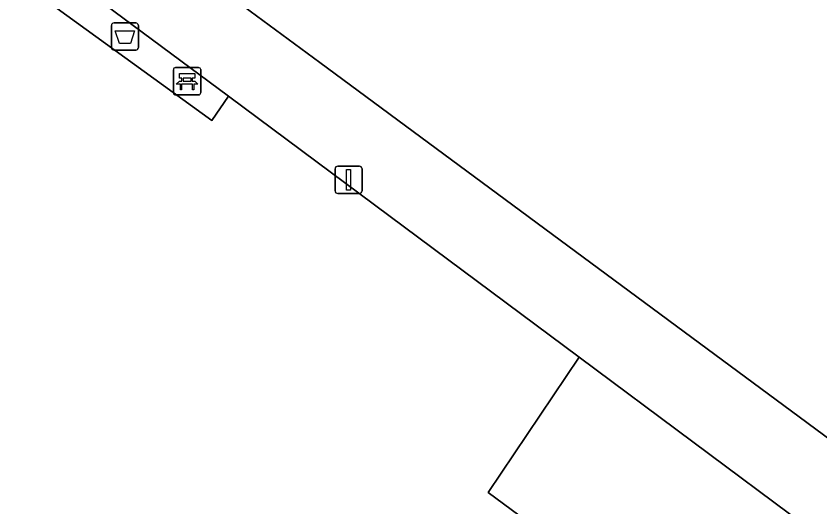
# Model space of a CAD drawing. Extents: x 160023 to 161302, y 384750 to 385707.
# Drawn here: x 160465.95 to 160495.39, y 385250.71 to 385268.68 of the extents above; entities that cross this region are included whole.
import ezdxf

# ---------------------------------------------------------------- set-up
doc = ezdxf.new("R2010")
doc.units = 0
for name, color, linetype in [('IMGEO_Afvalbak', 7, 'Continuous'), ('IMGEO_Bank', 7, 'Continuous'), ('IMGEO_Grasland_overig', 7, 'Continuous'), ('IMGEO_Groenvoorziening', 7, 'Continuous'), ('IMGEO_Lichtmast', 7, 'Continuous'), ('IMGEO_Voetpad_open', 7, 'Continuous')]:
    doc.layers.add(name, color=color, linetype=linetype)

msp = doc.modelspace()

# ---------------------------------------------------------------- linework, layer by layer
at = {"layer": 'IMGEO_Afvalbak'}
for p, q in [((160469.545, 385268.436), (160470.335, 385268.436)), ((160470.335, 385268.436), (160469.545, 385268.436)), ((160469.445, 385267.536), (160469.445, 385268.336)), ((160469.445, 385268.336), (160469.445, 385267.536)), ((160470.435, 385268.336), (160470.435, 385267.536)), ((160470.435, 385267.536), (160470.435, 385268.336)), ((160470.335, 385267.436), (160469.545, 385267.436)), ((160469.545, 385267.436), (160470.335, 385267.436))]:
    msp.add_line(p, q, dxfattribs=at)
msp.add_lwpolyline([(160469.588, 385268.15), (160470.292, 385268.15), (160470.143, 385267.68), (160469.737, 385267.68), (160469.588, 385268.15)], dxfattribs=at)
for centre, start, end in [((160469.545, 385268.336), 90, 180), ((160469.545, 385268.336), 90, 180), ((160470.335, 385268.336), 0, 90), ((160470.335, 385268.336), 360, 90), ((160469.545, 385267.536), 180, 270), ((160469.545, 385267.536), 180, 270), ((160470.335, 385267.536), 270, 0), ((160470.335, 385267.536), 270, 0)]:
    msp.add_arc(centre, 0.1, start, end, dxfattribs=at)
at = {"layer": 'IMGEO_Bank'}
for p, q in [((160471.718, 385265.873), (160471.718, 385266.714)), ((160471.718, 385266.714), (160471.718, 385265.873)), ((160471.793, 385266.798), (160472.634, 385266.798)), ((160472.634, 385266.798), (160471.793, 385266.798)), ((160472.718, 385266.723), (160472.718, 385265.882)), ((160472.718, 385265.882), (160472.718, 385266.723)), ((160472.027, 385266.304), (160472.027, 385266.41)), ((160472.071, 385266.41), (160472.071, 385266.304)), ((160472.359, 385266.416), (160472.077, 385266.416)), ((160472.365, 385266.304), (160472.365, 385266.41)), ((160472.409, 385266.41), (160472.409, 385266.304)), ((160472.415, 385266.196), (160472.022, 385266.196)), ((160472.077, 385266.298), (160472.359, 385266.298)), ((160472.643, 385265.798), (160471.802, 385265.798)), ((160471.802, 385265.798), (160472.643, 385265.798))]:
    msp.add_line(p, q, dxfattribs=at)
for points in [[(160472.021, 385266.416), (160471.935, 385266.416), (160471.935, 385266.577), (160472.498, 385266.577), (160472.498, 385266.416), (160472.415, 385266.416)], [(160471.965, 385266.196), (160471.823, 385266.196), (160471.935, 385266.298), (160472.021, 385266.298)], [(160472.015, 385266.189), (160472.015, 385265.982), (160471.972, 385265.982), (160471.972, 385266.189)], [(160472.415, 385266.298), (160472.498, 385266.298), (160472.61, 385266.196), (160472.471, 385266.196)], [(160472.465, 385266.189), (160472.465, 385265.982), (160472.421, 385265.982), (160472.421, 385266.189)]]:
    msp.add_lwpolyline(points, dxfattribs=at)
for centre, radius, start, end in [((160471.796, 385266.72), 0.0779, 92.4484, 184.2845), ((160471.796, 385266.72), 0.0779, 92.4484, 184.2845), ((160472.64, 385266.72), 0.0779, 2.4484, 94.2845), ((160472.64, 385266.72), 0.0779, 2.4484, 94.2845), ((160472.02, 385266.409), 0.00671, 2.8957, 87.1043), ((160472.077, 385266.409), 0.00671, 92.8957, 177.1043), ((160472.359, 385266.409), 0.00671, 2.8957, 87.1043), ((160472.416, 385266.409), 0.00671, 92.8957, 177.1043), ((160471.965, 385266.189), 0.00671, 2.8957, 87.1043), ((160472.022, 385266.189), 0.00671, 92.8957, 177.1043), ((160472.02, 385266.305), 0.00671, 272.8957, 357.1043), ((160472.077, 385266.305), 0.00671, 182.8957, 267.1043), ((160472.359, 385266.305), 0.00671, 272.8957, 357.1043), ((160472.416, 385266.305), 0.00671, 182.8957, 267.1043), ((160472.414, 385266.189), 0.00671, 2.8957, 87.1043), ((160472.471, 385266.189), 0.00671, 92.8957, 177.1043), ((160471.796, 385265.876), 0.0779, 182.4484, 274.2845), ((160471.796, 385265.876), 0.0779, 182.4484, 274.2845), ((160472.64, 385265.876), 0.0779, 272.4484, 4.2845), ((160472.64, 385265.876), 0.0779, 272.4484, 4.2845)]:
    msp.add_arc(centre, radius, start, end, dxfattribs=at)
at = {"layer": 'IMGEO_Grasland_overig'}
msp.add_lwpolyline([(160473.256, 385274.892), (160470.945, 385271.774), (160470.82, 385271.605), (160477.079, 385266.982), (160497.491, 385251.899), (160502.711, 385247.976), (160502.825, 385248.131), (160518.435, 385269.278), (160521.06, 385272.787), (160516.575, 385281.737), (160515.719, 385284.334), (160515.587, 385284.994), (160515.311, 385286.377), (160515.118, 385288.452), (160515.022, 385289.483), (160500, 385309.238), (160491.491, 385320.428), (160461.88, 385361.994)], dxfattribs=at)
at = {"layer": 'IMGEO_Groenvoorziening'}
for points in [[(160486.573, 385256.195), (160473.728, 385265.747), (160473.128, 385264.857), (160466.403, 385269.746), (160467.077, 385270.693), (160456.349, 385278.671), (160445.459, 385263.463), (160439.269, 385267.885), (160441.842, 385271.41), (160438.157, 385274.048)], [(160430.766, 385272.898), (160416.095, 385253.243), (160415.954, 385253.054), (160417.614, 385251.816), (160427.216, 385244.654), (160450.023, 385227.786), (160468.159, 385214.178), (160481.35, 385232.629), (160489.078, 385226.722), (160491.999, 385230.602), (160493.475, 385232.642), (160495.737, 385235.736), (160498.717, 385239.811), (160484.928, 385250), (160483.249, 385251.24), (160486.573, 385256.195)]]:
    msp.add_lwpolyline(points, dxfattribs=at)
msp.add_lwpolyline([(160494.904, 385250), (160486.573, 385256.195), (160483.249, 385251.24), (160484.928, 385250), (160498.717, 385239.811), (160502.192, 385244.564), (160500, 385246.199)], close=True, dxfattribs=at)
at = {"layer": 'IMGEO_Lichtmast'}
for p, q in [((160477.736, 385263.189), (160478.526, 385263.189)), ((160478.526, 385263.189), (160477.736, 385263.189)), ((160477.636, 385262.289), (160477.636, 385263.089)), ((160477.636, 385263.089), (160477.636, 385262.289)), ((160478.626, 385263.089), (160478.626, 385262.289)), ((160478.626, 385262.289), (160478.626, 385263.089)), ((160478.526, 385262.189), (160477.736, 385262.189)), ((160477.736, 385262.189), (160478.526, 385262.189))]:
    msp.add_line(p, q, dxfattribs=at)
msp.add_lwpolyline([(160478.056, 385263.064), (160478.206, 385263.064), (160478.206, 385262.314), (160478.056, 385262.314), (160478.056, 385263.064)], dxfattribs=at)
for centre, start, end in [((160477.736, 385263.089), 90, 180), ((160477.736, 385263.089), 90, 180), ((160478.526, 385263.089), 0, 90), ((160478.526, 385263.089), 360, 90), ((160477.736, 385262.289), 180, 270), ((160477.736, 385262.289), 180, 270), ((160478.526, 385262.289), 270, 0), ((160478.526, 385262.289), 270, 0)]:
    msp.add_arc(centre, 0.1, start, end, dxfattribs=at)
at = {"layer": 'IMGEO_Voetpad_open'}
for points in [[(160502.711, 385247.976), (160497.491, 385251.899), (160477.079, 385266.982), (160470.82, 385271.605), (160469.141, 385272.846), (160464.832, 385276.029), (160451.586, 385285.854), (160440.214, 385288.427), (160375.119, 385336.693), (160360.892, 385347.448)], [(160357.697, 385345.725), (160385.071, 385325.42), (160390.707, 385321.238), (160402.452, 385312.526), (160419.309, 385300.022), (160421.112, 385298.718), (160434.116, 385289.055), (160435.504, 385287.862), (160435.729, 385287.692), (160438.484, 385285.613), (160450.835, 385282.771), (160456.349, 385278.671), (160467.077, 385270.693), (160473.728, 385265.747), (160486.573, 385256.195), (160494.904, 385250)]]:
    msp.add_lwpolyline(points, dxfattribs=at)
msp.add_lwpolyline([(160467.077, 385270.693), (160466.403, 385269.746), (160473.128, 385264.857), (160473.728, 385265.747)], close=True, dxfattribs=at)

doc.saveas('drawing.dxf')
